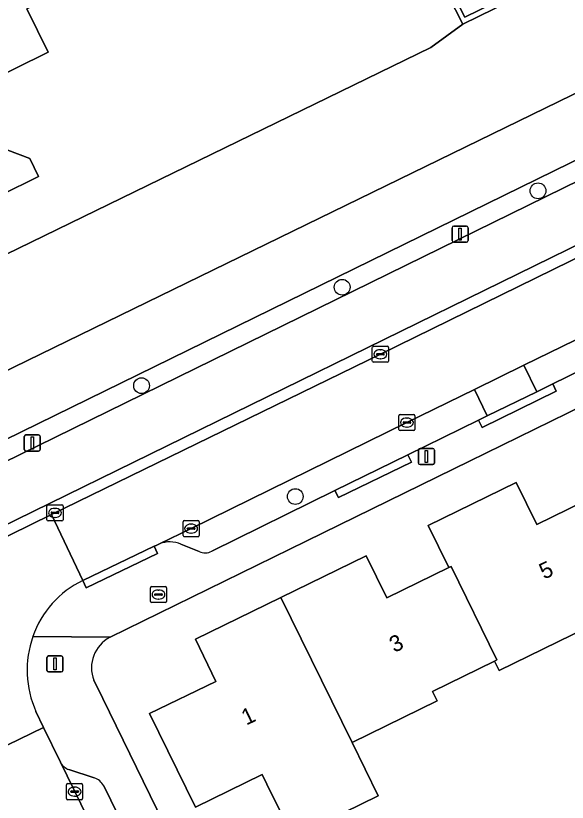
# Model space of a CAD drawing. Extents: x 160455 to 162082, y 388339 to 389736.
# Drawn here: x 161159.11 to 161193.35, y 388822.01 to 388870.84 of the extents above; entities that cross this region are included whole.
import ezdxf

# ---------------------------------------------------------------- set-up
doc = ezdxf.new("R2010")
doc.units = 0
for name, color, linetype in [('IMGEO_Boom', 7, 'Continuous'), ('IMGEO_Brandkraan', 7, 'Continuous'), ('IMGEO_Erf', 7, 'Continuous'), ('IMGEO_Fietspad_gesloten', 7, 'Continuous'), ('IMGEO_Groenvoorziening', 7, 'Continuous'), ('IMGEO_Haag', 7, 'Continuous'), ('IMGEO_Kolk', 7, 'Continuous'), ('IMGEO_Lichtmast', 7, 'Continuous'), ('IMGEO_Muur', 7, 'Continuous'), ('IMGEO_Oever', 7, 'Continuous'), ('IMGEO_Pand', 7, 'Continuous'), ('IMGEO_Pand_nummerreeks', 7, 'Continuous'), ('IMGEO_Parkeervlak_open', 7, 'Continuous'), ('IMGEO_Rijbaan_lokaal_gesloten', 7, 'Continuous'), ('IMGEO_Rijbaan_lokaal_open', 7, 'Continuous'), ('IMGEO_Verkeerseiland_open', 7, 'Continuous'), ('IMGEO_Voetpad_open', 7, 'Continuous'), ('IMGEO_Waterloop', 7, 'Continuous')]:
    doc.layers.add(name, color=color, linetype=linetype)

msp = doc.modelspace()

# ---------------------------------------------------------------- linework, layer by layer
at = {"layer": 'IMGEO_Boom'}
for centre in [(161191.536, 388859.966), (161179.376, 388853.983), (161166.918, 388847.873), (161176.464, 388840.991)]:
    msp.add_circle(centre, 0.489, dxfattribs=at)
at = {"layer": 'IMGEO_Brandkraan'}
for p, q in [((161167.469, 388834.482), (161167.469, 388835.334)), ((161167.544, 388835.408), (161168.396, 388835.408)), ((161167.957, 388835.188), (161167.982, 388835.188)), ((161168.47, 388835.334), (161168.47, 388834.482)), ((161167.728, 388834.902), (161167.728, 388834.914)), ((161168.166, 388834.865), (161167.768, 388834.865)), ((161167.771, 388834.951), (161168.169, 388834.951)), ((161167.98, 388834.628), (161167.955, 388834.628)), ((161168.212, 388834.914), (161168.212, 388834.902)), ((161168.396, 388834.408), (161167.544, 388834.408))]:
    msp.add_line(p, q, dxfattribs=at)
for points in [[(161167.469, 388834.482), (161167.469, 388835.334)], [(161167.544, 388835.408), (161168.396, 388835.408)], [(161168.47, 388835.334), (161168.47, 388834.482)], [(161168.396, 388834.408), (161167.544, 388834.408)]]:
    msp.add_lwpolyline(points, dxfattribs=at)
for centre, radius, start, end in [((161167.546, 388835.332), 0.0765, 91.552, 178.448), ((161167.546, 388835.332), 0.0765, 91.552, 178.448), ((161168.394, 388835.332), 0.0765, 1.552, 88.448), ((161168.394, 388835.332), 0.0765, 1.552, 88.448), ((161167.768, 388834.911), 0.0403, 85.8775, 175.7526), ((161167.765, 388834.901), 0.0366, 178.938, 274.7102), ((161168.169, 388834.908), 0.043, 264.8664, 352.4533), ((161168.173, 388834.913), 0.0386, 1.7309, 96.639), ((161167.546, 388834.484), 0.0765, 181.552, 268.448), ((161167.546, 388834.484), 0.0765, 181.552, 268.448), ((161168.394, 388834.484), 0.0765, 271.552, 358.448), ((161168.394, 388834.484), 0.0765, 271.552, 358.448)]:
    msp.add_arc(centre, radius, start, end, dxfattribs=at)
for centre, major_axis, ratio, start_param, end_param in [((161167.956, 388834.908), (-0.387, 0.002), 0.722429, 4.712389, 7.853982), ((161167.981, 388834.908), (-0.39, 0.002), 0.717154, 1.570796, 4.712389)]:
    msp.add_ellipse(centre, major_axis=major_axis, ratio=ratio, start_param=start_param, end_param=end_param, dxfattribs=at)
at = {"layer": 'IMGEO_Erf'}
for points in [[(161185.775, 388873.196), (161186.998, 388870.744), (161211.254, 388882.611)], [(161159.804, 388871.258), (161161.122, 388868.565), (161155.025, 388865.582), (161155.925, 388863.74), (161153.271, 388862.442), (161151.052, 388866.977), (161144.981, 388864.007), (161136.361, 388859.791), (161127.742, 388855.575), (161119.122, 388851.358), (161110.35, 388847.067), (161114.549, 388838.451), (161115.949, 388835.578), (161116.07, 388835.359), (161184.889, 388868.866), (161186.866, 388870.321), (161185.474, 388873.05)], [(161219.741, 388859.071), (161164.967, 388832.26)], [(161194.588, 388832.862), (161189.119, 388830.19), (161188.832, 388830.774), (161184.991, 388828.896), (161185.276, 388828.312), (161179.987, 388825.728), (161181.607, 388822.409), (161176.325, 388819.822), (161174.698, 388823.144), (161174.412, 388823.728), (161170.264, 388821.701), (161167.422, 388827.533), (161171.538, 388829.505), (161170.276, 388832.139), (161175.575, 388834.728), (161180.866, 388837.313), (161182.143, 388834.699), (161185.989, 388836.578), (161184.71, 388839.191), (161190.18, 388841.863), (161191.457, 388839.25), (161195.312, 388841.132)], [(161163.955, 388829.586), (161164.513, 388828.446), (161168.285, 388820.734), (161174.119, 388808.827), (161186.487, 388783.582)]]:
    msp.add_lwpolyline(points, dxfattribs=at)
msp.add_lwpolyline([(161160.527, 388860.852), (161158.188, 388859.707), (161157.169, 388861.79), (161158.622, 388862.501), (161159.976, 388861.978)], close=True, dxfattribs=at)
msp.add_arc((161165.936, 388830.365), 2.128, 117.0704, 201.4704, dxfattribs=at)
at = {"layer": 'IMGEO_Fietspad_gesloten'}
msp.add_lwpolyline([(161145.643, 388832.943), (161218.307, 388868.529), (161216.855, 388871.693), (161215.708, 388871.145), (161212.675, 388869.73), (161150.663, 388839.341), (161081.251, 388805.232), (161079.266, 388804.288), (161032.258, 388781.507), (161027.12, 388778.997)], dxfattribs=at)
at = {"layer": 'IMGEO_Groenvoorziening'}
msp.add_lwpolyline([(161150.663, 388839.341), (161212.675, 388869.73), (161212.377, 388870.326), (161212.132, 388870.817), (161150.141, 388840.461), (161080.564, 388806.614), (161080.912, 388805.905), (161081.251, 388805.232)], close=True, dxfattribs=at)
at = {"layer": 'IMGEO_Haag'}
msp.add_lwpolyline([(161080.564, 388806.614), (161080.912, 388805.905), (161081.251, 388805.232), (161150.663, 388839.341), (161212.675, 388869.73), (161212.377, 388870.326), (161212.132, 388870.817), (161150.141, 388840.461)], close=True, dxfattribs=at)
at = {"layer": 'IMGEO_Kolk'}
for p, q in [((161181.248, 388849.399), (161181.248, 388850.251)), ((161181.323, 388850.325), (161182.175, 388850.325)), ((161182.249, 388850.251), (161182.249, 388849.399)), ((161181.507, 388849.819), (161181.507, 388849.831)), ((161181.945, 388849.782), (161181.547, 388849.782)), ((161181.55, 388849.868), (161181.948, 388849.868)), ((161181.736, 388850.105), (161181.761, 388850.105)), ((161181.991, 388849.831), (161181.991, 388849.819)), ((161182.175, 388849.325), (161181.323, 388849.325)), ((161181.759, 388849.545), (161181.734, 388849.545)), ((161182.896, 388845.157), (161182.896, 388846.009)), ((161182.971, 388846.083), (161183.823, 388846.083)), ((161183.384, 388845.863), (161183.409, 388845.863)), ((161183.897, 388846.009), (161183.897, 388845.157)), ((161183.155, 388845.577), (161183.155, 388845.589)), ((161183.593, 388845.54), (161183.195, 388845.54)), ((161183.198, 388845.626), (161183.596, 388845.626)), ((161183.639, 388845.589), (161183.639, 388845.577)), ((161183.823, 388845.083), (161182.971, 388845.083)), ((161183.407, 388845.303), (161183.382, 388845.303)), ((161161.116, 388840.478), (161161.968, 388840.478)), ((161161.041, 388839.552), (161161.041, 388840.404)), ((161161.3, 388839.972), (161161.3, 388839.984)), ((161161.343, 388840.021), (161161.741, 388840.021)), ((161161.529, 388840.258), (161161.554, 388840.258)), ((161161.784, 388839.984), (161161.784, 388839.972)), ((161162.042, 388840.404), (161162.042, 388839.552)), ((161161.738, 388839.935), (161161.34, 388839.935)), ((161161.552, 388839.698), (161161.527, 388839.698)), ((161169.569, 388839.5), (161170.421, 388839.5)), ((161161.968, 388839.478), (161161.116, 388839.478)), ((161169.494, 388838.574), (161169.494, 388839.426)), ((161169.753, 388838.994), (161169.753, 388839.006)), ((161169.796, 388839.043), (161170.194, 388839.043)), ((161169.982, 388839.28), (161170.007, 388839.28)), ((161170.237, 388839.006), (161170.237, 388838.994)), ((161170.495, 388839.426), (161170.495, 388838.574)), ((161170.191, 388838.957), (161169.793, 388838.957)), ((161170.005, 388838.72), (161169.98, 388838.72)), ((161170.421, 388838.5), (161169.569, 388838.5)), ((161162.259, 388822.247), (161162.259, 388823.099)), ((161162.334, 388823.173), (161163.186, 388823.173)), ((161162.747, 388822.953), (161162.772, 388822.953)), ((161163.26, 388823.099), (161163.26, 388822.247)), ((161162.518, 388822.667), (161162.518, 388822.679)), ((161162.956, 388822.63), (161162.558, 388822.63)), ((161162.561, 388822.716), (161162.959, 388822.716)), ((161162.77, 388822.393), (161162.745, 388822.393)), ((161163.002, 388822.679), (161163.002, 388822.667)), ((161163.186, 388822.173), (161162.334, 388822.173))]:
    msp.add_line(p, q, dxfattribs=at)
for points in [[(161181.248, 388849.399), (161181.248, 388850.251)], [(161181.323, 388850.325), (161182.175, 388850.325)], [(161182.249, 388850.251), (161182.249, 388849.399)], [(161182.175, 388849.325), (161181.323, 388849.325)], [(161182.896, 388845.157), (161182.896, 388846.009)], [(161182.971, 388846.083), (161183.823, 388846.083)], [(161183.897, 388846.009), (161183.897, 388845.157)], [(161183.823, 388845.083), (161182.971, 388845.083)], [(161161.116, 388840.478), (161161.968, 388840.478)], [(161161.041, 388839.552), (161161.041, 388840.404)], [(161162.042, 388840.404), (161162.042, 388839.552)], [(161169.569, 388839.5), (161170.421, 388839.5)], [(161161.968, 388839.478), (161161.116, 388839.478)], [(161169.494, 388838.574), (161169.494, 388839.426)], [(161170.495, 388839.426), (161170.495, 388838.574)], [(161170.421, 388838.5), (161169.569, 388838.5)], [(161162.259, 388822.247), (161162.259, 388823.099)], [(161162.334, 388823.173), (161163.186, 388823.173)], [(161163.26, 388823.099), (161163.26, 388822.247)], [(161163.186, 388822.173), (161162.334, 388822.173)]]:
    msp.add_lwpolyline(points, dxfattribs=at)
for centre, radius, start, end in [((161181.325, 388850.249), 0.0765, 91.552, 178.448), ((161181.325, 388850.249), 0.0765, 91.552, 178.448), ((161182.173, 388850.249), 0.0765, 1.552, 88.448), ((161182.173, 388850.249), 0.0765, 1.552, 88.448), ((161181.547, 388849.828), 0.0403, 85.8775, 175.7526), ((161181.544, 388849.818), 0.0366, 178.938, 274.7102), ((161181.948, 388849.825), 0.043, 264.8664, 352.4533), ((161181.952, 388849.83), 0.0386, 1.7309, 96.639), ((161181.325, 388849.401), 0.0765, 181.552, 268.448), ((161181.325, 388849.401), 0.0765, 181.552, 268.448), ((161182.173, 388849.401), 0.0765, 271.552, 358.448), ((161182.173, 388849.401), 0.0765, 271.552, 358.448), ((161182.973, 388846.007), 0.0765, 91.552, 178.448), ((161182.973, 388846.007), 0.0765, 91.552, 178.448), ((161183.821, 388846.007), 0.0765, 1.552, 88.448), ((161183.821, 388846.007), 0.0765, 1.552, 88.448), ((161183.195, 388845.586), 0.0403, 85.8775, 175.7526), ((161183.192, 388845.576), 0.0366, 178.938, 274.7102), ((161183.596, 388845.583), 0.043, 264.8664, 352.4533), ((161183.6, 388845.588), 0.0386, 1.7309, 96.639), ((161182.973, 388845.159), 0.0765, 181.552, 268.448), ((161182.973, 388845.159), 0.0765, 181.552, 268.448), ((161183.821, 388845.159), 0.0765, 271.552, 358.448), ((161183.821, 388845.159), 0.0765, 271.552, 358.448), ((161161.118, 388840.402), 0.0765, 91.552, 178.448), ((161161.118, 388840.402), 0.0765, 91.552, 178.448), ((161161.966, 388840.402), 0.0765, 1.552, 88.448), ((161161.966, 388840.402), 0.0765, 1.552, 88.448), ((161161.34, 388839.981), 0.0403, 85.8775, 175.7526), ((161161.337, 388839.971), 0.0366, 178.938, 274.7102), ((161161.741, 388839.978), 0.043, 264.8664, 352.4533), ((161161.745, 388839.983), 0.0386, 1.7309, 96.639), ((161161.118, 388839.554), 0.0765, 181.552, 268.448), ((161161.118, 388839.554), 0.0765, 181.552, 268.448), ((161161.966, 388839.554), 0.0765, 271.552, 358.448), ((161161.966, 388839.554), 0.0765, 271.552, 358.448), ((161169.571, 388839.424), 0.0765, 91.552, 178.448), ((161169.571, 388839.424), 0.0765, 91.552, 178.448), ((161170.419, 388839.424), 0.0765, 1.552, 88.448), ((161170.419, 388839.424), 0.0765, 1.552, 88.448), ((161169.793, 388839.003), 0.0403, 85.8775, 175.7526), ((161169.79, 388838.993), 0.0366, 178.938, 274.7102), ((161170.194, 388839), 0.043, 264.8664, 352.4533), ((161170.198, 388839.005), 0.0386, 1.7309, 96.639), ((161169.571, 388838.576), 0.0765, 181.552, 268.448), ((161169.571, 388838.576), 0.0765, 181.552, 268.448), ((161170.419, 388838.576), 0.0765, 271.552, 358.448), ((161170.419, 388838.576), 0.0765, 271.552, 358.448), ((161162.336, 388823.097), 0.0765, 91.552, 178.448), ((161162.336, 388823.097), 0.0765, 91.552, 178.448), ((161163.184, 388823.097), 0.0765, 1.552, 88.448), ((161163.184, 388823.097), 0.0765, 1.552, 88.448), ((161162.558, 388822.676), 0.0403, 85.8775, 175.7526), ((161162.555, 388822.666), 0.0366, 178.938, 274.7102), ((161162.959, 388822.673), 0.043, 264.8664, 352.4533), ((161162.963, 388822.678), 0.0386, 1.7309, 96.639), ((161162.336, 388822.249), 0.0765, 181.552, 268.448), ((161162.336, 388822.249), 0.0765, 181.552, 268.448), ((161163.184, 388822.249), 0.0765, 271.552, 358.448), ((161163.184, 388822.249), 0.0765, 271.552, 358.448)]:
    msp.add_arc(centre, radius, start, end, dxfattribs=at)
for centre, major_axis, ratio, start_param, end_param in [((161181.735, 388849.825), (-0.387, 0.002), 0.722429, 4.712389, 7.853982), ((161181.76, 388849.825), (-0.39, 0.002), 0.717154, 1.570796, 4.712389), ((161183.383, 388845.583), (-0.387, 0.002), 0.722429, 4.712389, 7.853982), ((161183.408, 388845.583), (-0.39, 0.002), 0.717154, 1.570796, 4.712389), ((161161.528, 388839.978), (-0.387, 0.002), 0.722429, 4.712389, 7.853982), ((161161.553, 388839.978), (-0.39, 0.002), 0.717154, 1.570796, 4.712389), ((161169.981, 388839), (-0.387, 0.002), 0.722429, 4.712389, 7.853982), ((161170.006, 388839), (-0.39, 0.002), 0.717154, 1.570796, 4.712389), ((161162.746, 388822.673), (-0.387, 0.002), 0.722429, 4.712389, 7.853982), ((161162.771, 388822.673), (-0.39, 0.002), 0.717154, 1.570796, 4.712389)]:
    msp.add_ellipse(centre, major_axis=major_axis, ratio=ratio, start_param=start_param, end_param=end_param, dxfattribs=at)
at = {"layer": 'IMGEO_Lichtmast'}
for p, q in [((161186.199, 388856.874), (161186.199, 388857.674)), ((161186.199, 388857.674), (161186.199, 388856.874)), ((161186.299, 388857.774), (161187.089, 388857.774)), ((161187.089, 388857.774), (161186.299, 388857.774)), ((161187.189, 388857.674), (161187.189, 388856.874)), ((161187.189, 388856.874), (161187.189, 388857.674)), ((161187.089, 388856.774), (161186.299, 388856.774)), ((161186.299, 388856.774), (161187.089, 388856.774)), ((161159.635, 388843.913), (161159.635, 388844.713)), ((161159.635, 388844.713), (161159.635, 388843.913)), ((161159.735, 388844.813), (161160.525, 388844.813)), ((161160.525, 388844.813), (161159.735, 388844.813)), ((161160.625, 388844.713), (161160.625, 388843.913)), ((161160.625, 388843.913), (161160.625, 388844.713)), ((161184.213, 388843.972), (161185.003, 388843.972)), ((161185.003, 388843.972), (161184.213, 388843.972)), ((161160.525, 388843.813), (161159.735, 388843.813)), ((161159.735, 388843.813), (161160.525, 388843.813)), ((161184.113, 388843.072), (161184.113, 388843.872)), ((161184.113, 388843.872), (161184.113, 388843.072)), ((161185.103, 388843.872), (161185.103, 388843.072)), ((161185.103, 388843.072), (161185.103, 388843.872)), ((161185.003, 388842.972), (161184.213, 388842.972)), ((161184.213, 388842.972), (161185.003, 388842.972)), ((161161.045, 388830.201), (161161.045, 388831.001)), ((161161.045, 388831.001), (161161.045, 388830.201)), ((161161.145, 388831.101), (161161.935, 388831.101)), ((161161.935, 388831.101), (161161.145, 388831.101)), ((161162.035, 388831.001), (161162.035, 388830.201)), ((161162.035, 388830.201), (161162.035, 388831.001)), ((161161.935, 388830.101), (161161.145, 388830.101)), ((161161.145, 388830.101), (161161.935, 388830.101))]:
    msp.add_line(p, q, dxfattribs=at)
for points in [[(161186.619, 388857.649), (161186.769, 388857.649), (161186.769, 388856.899), (161186.619, 388856.899), (161186.619, 388857.649)], [(161160.055, 388844.688), (161160.205, 388844.688), (161160.205, 388843.938), (161160.055, 388843.938), (161160.055, 388844.688)], [(161184.533, 388843.847), (161184.683, 388843.847), (161184.683, 388843.097), (161184.533, 388843.097), (161184.533, 388843.847)], [(161161.465, 388830.976), (161161.615, 388830.976), (161161.615, 388830.226), (161161.465, 388830.226), (161161.465, 388830.976)]]:
    msp.add_lwpolyline(points, dxfattribs=at)
for centre, start, end in [((161186.299, 388857.674), 90, 180), ((161186.299, 388857.674), 90, 180), ((161187.089, 388857.674), 0, 90), ((161187.089, 388857.674), 360, 90), ((161186.299, 388856.874), 180, 270), ((161186.299, 388856.874), 180, 270), ((161187.089, 388856.874), 270, 0), ((161187.089, 388856.874), 270, 0), ((161159.735, 388844.713), 90, 180), ((161159.735, 388844.713), 90, 180), ((161160.525, 388844.713), 0, 90), ((161160.525, 388844.713), 360, 90), ((161159.735, 388843.913), 180, 270), ((161159.735, 388843.913), 180, 270), ((161160.525, 388843.913), 270, 0), ((161160.525, 388843.913), 270, 0), ((161184.213, 388843.872), 90, 180), ((161184.213, 388843.872), 90, 180), ((161185.003, 388843.872), 0, 90), ((161185.003, 388843.872), 360, 90), ((161184.213, 388843.072), 180, 270), ((161184.213, 388843.072), 180, 270), ((161185.003, 388843.072), 270, 0), ((161185.003, 388843.072), 270, 0), ((161161.145, 388831.001), 90, 180), ((161161.145, 388831.001), 90, 180), ((161161.935, 388831.001), 0, 90), ((161161.935, 388831.001), 360, 90), ((161161.145, 388830.201), 180, 270), ((161161.145, 388830.201), 180, 270), ((161161.935, 388830.201), 270, 0), ((161161.935, 388830.201), 270, 0)]:
    msp.add_arc(centre, 0.1, start, end, dxfattribs=at)
at = {"layer": 'IMGEO_Muur'}
msp.add_lwpolyline([(161211.389, 388882.333), (161211.254, 388882.611), (161186.998, 388870.744), (161185.775, 388873.196), (161185.474, 388873.05), (161186.866, 388870.321)], close=True, dxfattribs=at)
at = {"layer": 'IMGEO_Oever'}
msp.add_lwpolyline([(161212.132, 388870.817), (161215.13, 388874.642), (161214.331, 388876.285), (161203.521, 388870.721), (161077.309, 388809.227), (161070.115, 388805.722), (161023.553, 388783.036), (161023.976, 388782.399), (161023.881, 388782.347), (161025.08, 388779.904), (161025.219, 388779.982), (161025.336, 388779.747), (161031.609, 388782.799), (161078.571, 388805.645), (161080.564, 388806.614), (161150.141, 388840.461)], close=True, dxfattribs=at)
at = {"layer": 'IMGEO_Pand'}
for points in [[(161153.6, 388868.223), (161153.708, 388868.276), (161155.025, 388865.582), (161161.122, 388868.565), (161159.804, 388871.258), (161162.228, 388872.444), (161157.911, 388881.293), (161157.757, 388881.218), (161157.863, 388880.967), (161154.79, 388879.464), (161154.675, 388879.717), (161149.282, 388877.095)], [(161160.527, 388860.852), (161159.976, 388861.978), (161158.622, 388862.501), (161157.169, 388861.79), (161158.188, 388859.707)], [(161198.153, 388835.328), (161198.307, 388835.403), (161195.466, 388841.207), (161195.312, 388841.132), (161191.457, 388839.25), (161190.18, 388841.863), (161184.71, 388839.191), (161185.989, 388836.578), (161186.143, 388836.653), (161188.986, 388830.849), (161188.832, 388830.774), (161189.119, 388830.19), (161194.588, 388832.862), (161194.303, 388833.446)], [(161185.989, 388836.578), (161182.143, 388834.699), (161180.866, 388837.313), (161175.575, 388834.728), (161179.987, 388825.728), (161185.276, 388828.312), (161184.991, 388828.896), (161188.832, 388830.774), (161188.986, 388830.849), (161186.143, 388836.653)], [(161179.987, 388825.728), (161175.575, 388834.728), (161170.276, 388832.139), (161171.538, 388829.505), (161167.422, 388827.533), (161170.264, 388821.701), (161174.412, 388823.728), (161174.698, 388823.144), (161176.325, 388819.822), (161181.607, 388822.409)]]:
    msp.add_lwpolyline(points, close=True, dxfattribs=at)
at = {"layer": 'IMGEO_Parkeervlak_open'}
for points in [[(161197.07, 388850.244), (161197.821, 388850.613), (161197.022, 388852.247), (161190.66, 388849.136), (161191.463, 388847.496), (161192.455, 388847.979)], [(161190.66, 388849.136), (161187.585, 388847.632), (161188.382, 388845.995), (161191.463, 388847.496)]]:
    msp.add_lwpolyline(points, close=True, dxfattribs=at)
for points in [[(161187.843, 388845.733), (161188.382, 388845.995), (161187.585, 388847.632), (161183.397, 388845.584), (161169.995, 388839), (161168.028, 388838.052)], [(161171.276, 388837.596), (161178.924, 388841.371), (161183.452, 388843.579), (161187.843, 388845.733)], [(161169.365, 388838.04), (161170.5, 388837.586)], [(161161.878, 388824.499), (161180.336, 388786.719)], [(161163.983, 388823.531), (161162.412, 388824.043)], [(161180.812, 388789.799), (161164.567, 388823.032)]]:
    msp.add_lwpolyline(points, dxfattribs=at)
for centre, radius, start, end in [((161168.682, 388836.432), 1.747, 66.9808, 111.9907), ((161170.878, 388838.373), 0.873, 244.3402, 297.1364), ((161162.767, 388824.999), 1.019, 209.36, 249.6498), ((161163.646, 388822.545), 1.042, 27.8561, 71.1193)]:
    msp.add_arc(centre, radius, start, end, dxfattribs=at)
at = {"layer": 'IMGEO_Rijbaan_lokaal_gesloten'}
for points in [[(161219.641, 388863.284), (161218.804, 388867.981), (161217.631, 388867.4), (161201.051, 388859.288), (161181.749, 388849.825), (161161.331, 388839.874), (161163.267, 388835.773), (161167.701, 388837.901), (161167.83, 388837.956), (161168.028, 388838.052), (161169.995, 388839), (161183.397, 388845.584), (161187.585, 388847.632), (161190.66, 388849.136), (161197.022, 388852.247), (161199.953, 388853.681), (161202.862, 388855.103), (161206.869, 388857.058), (161209.609, 388858.395), (161214.9, 388860.977), (161217.722, 388862.35)], [(161161.878, 388824.499), (161160.823, 388826.656), (161156.337, 388824.48), (161156.593, 388823.902), (161157.499, 388821.856), (161163.879, 388809.025), (161173.208, 388789.962), (161178.915, 388778.265), (161179.227, 388777.616), (161183.671, 388779.828), (161182.586, 388782.142), (161180.387, 388786.614), (161180.336, 388786.719)]]:
    msp.add_lwpolyline(points, close=True, dxfattribs=at)
at = {"layer": 'IMGEO_Rijbaan_lokaal_open'}
for points in [[(161163.267, 388835.773), (161161.331, 388839.874), (161145.947, 388832.322), (161147.834, 388828.273)], [(161155.946, 388825.235), (161156.337, 388824.48), (161160.823, 388826.656), (161160.357, 388827.655)]]:
    msp.add_lwpolyline(points, dxfattribs=at)
for centre, radius, start, end in [((161165.83, 388830.371), 5.979, 115.3794, 161.2186), ((161166.09, 388830.212), 6.278, 160.6073, 204.0321)]:
    msp.add_arc(centre, radius, start, end, dxfattribs=at)
at = {"layer": 'IMGEO_Verkeerseiland_open'}
msp.add_lwpolyline([(161027.242, 388774.896), (161027.472, 388774.414), (161080.252, 388800.209), (161094.935, 388807.394), (161145.947, 388832.322), (161161.331, 388839.874), (161181.749, 388849.825), (161201.051, 388859.288), (161217.631, 388867.4), (161218.804, 388867.981), (161218.307, 388868.529), (161145.643, 388832.943)], close=True, dxfattribs=at)
at = {"layer": 'IMGEO_Voetpad_open'}
for points in [[(161160.169, 388832.296), (161164.967, 388832.26), (161219.741, 388859.071)], [(161215.896, 388859.443), (161211.409, 388857.255), (161211.629, 388856.807), (161207.037, 388854.556), (161206.817, 388855.004), (161201.392, 388852.365), (161201.612, 388851.917), (161197.29, 388849.797), (161197.07, 388850.244), (161192.455, 388847.979), (161192.673, 388847.53), (161188.061, 388845.284), (161187.843, 388845.733), (161183.452, 388843.579), (161183.671, 388843.13), (161179.143, 388840.922), (161178.924, 388841.371), (161171.276, 388837.596)], [(161168.028, 388838.052), (161167.83, 388837.956), (161167.701, 388837.901), (161167.917, 388837.451), (161163.483, 388835.323), (161163.267, 388835.773)], [(161170.5, 388837.586), (161169.365, 388838.04)], [(161164.967, 388832.26), (161160.169, 388832.296)], [(161186.487, 388783.582), (161174.119, 388808.827), (161168.285, 388820.734), (161164.513, 388828.446), (161163.955, 388829.586)], [(161160.357, 388827.655), (161160.823, 388826.656), (161161.878, 388824.499)], [(161162.412, 388824.043), (161163.983, 388823.531)], [(161164.567, 388823.032), (161180.812, 388789.799)]]:
    msp.add_lwpolyline(points, dxfattribs=at)
for points in [[(161192.673, 388847.53), (161192.455, 388847.979), (161191.463, 388847.496), (161188.382, 388845.995), (161187.843, 388845.733), (161188.061, 388845.284)], [(161178.924, 388841.371), (161179.143, 388840.922), (161183.671, 388843.13), (161183.452, 388843.579)], [(161163.267, 388835.773), (161163.483, 388835.323), (161167.917, 388837.451), (161167.701, 388837.901)]]:
    msp.add_lwpolyline(points, close=True, dxfattribs=at)
for centre, radius, start, end in [((161168.682, 388836.432), 1.747, 66.9808, 111.9907), ((161170.878, 388838.373), 0.873, 244.3402, 297.1364), ((161165.83, 388830.371), 5.979, 115.3794, 161.2186), ((161166.09, 388830.212), 6.278, 160.6073, 204.0321), ((161165.936, 388830.365), 2.128, 117.0704, 201.4704), ((161162.767, 388824.999), 1.019, 209.36, 249.6498), ((161163.646, 388822.545), 1.042, 27.8561, 71.1193)]:
    msp.add_arc(centre, radius, start, end, dxfattribs=at)
at = {"layer": 'IMGEO_Waterloop'}
for points in [[(161259.547, 388906.282), (161229.012, 388891.034), (161228.696, 388890.843), (161228.364, 388890.681), (161228.02, 388890.549), (161227.665, 388890.448), (161225.313, 388889.428), (161225.062, 388889.306), (161222.715, 388888.168), (161221.187, 388887.428), (161216.46, 388885.136), (161214.92, 388884.39), (161213.309, 388883.608), (161211.511, 388882.737), (161211.254, 388882.611), (161211.389, 388882.333), (161186.866, 388870.321), (161184.889, 388868.866), (161116.07, 388835.359), (161115.547, 388835.104), (161076.294, 388815.845), (161073.128, 388814.312), (161065.935, 388810.828), (161020.689, 388788.917)], [(161023.553, 388783.036), (161070.115, 388805.722), (161077.309, 388809.227), (161203.521, 388870.721), (161214.331, 388876.285)]]:
    msp.add_lwpolyline(points, dxfattribs=at)

# ---------------------------------------------------------------- texts
at = {"layer": 'IMGEO_Pand_nummerreeks'}
for s, rotation, p in [('5', 26.0352, (161191.919, 388835.825)), ('3', 26.0383, (161182.614, 388831.279)), ('1', 25.5994, (161173.422, 388826.77))]:
    msp.add_text(s, height=1, rotation=rotation, dxfattribs=at).set_placement(p)

doc.saveas('drawing.dxf')
